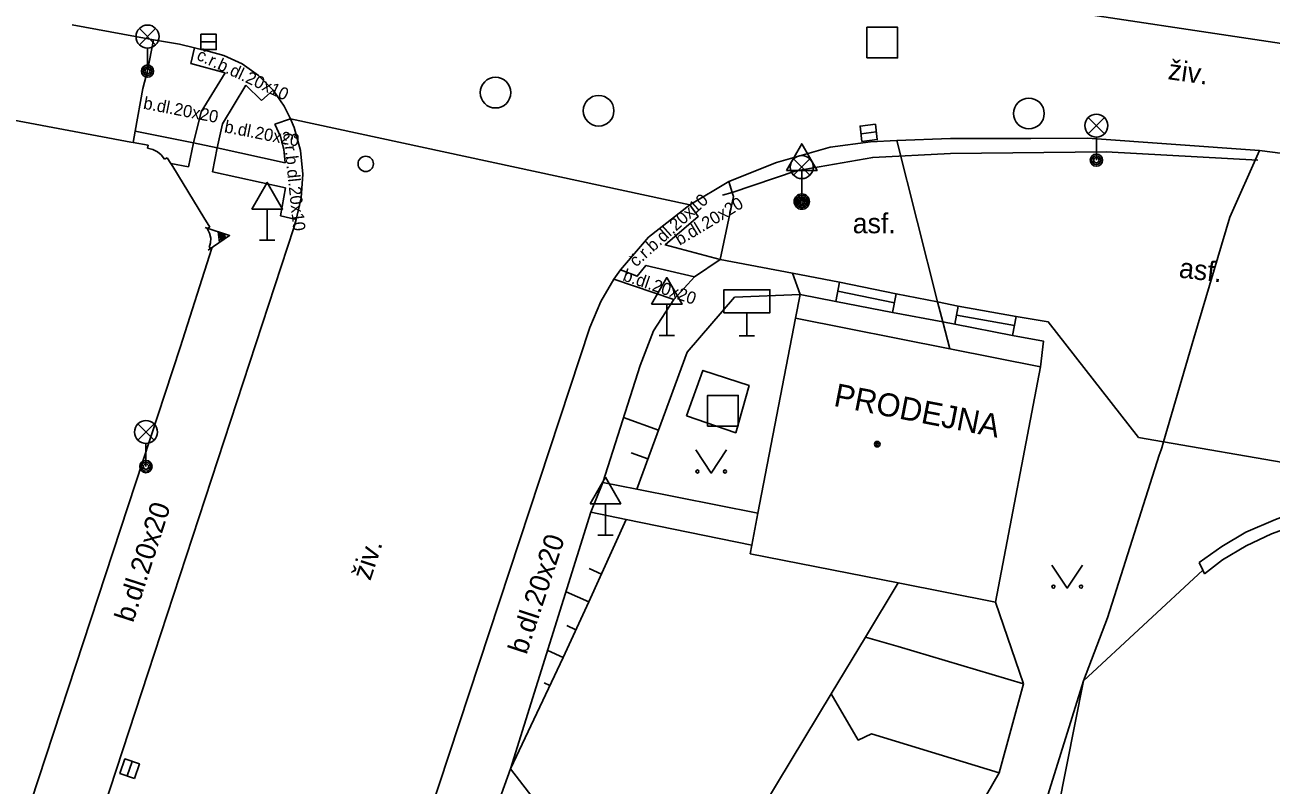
# Model space of a CAD drawing. Extents: x -596229 to -595156, y -1161237 to -1159376.
# Drawn here: x -596187.58 to -596146.97, y -1160307.04 to -1160282.29 of the extents above; entities that cross this region are included whole.
import ezdxf

# ---------------------------------------------------------------- set-up
doc = ezdxf.new("R2010")
doc.units = 0
for name, color, linetype in [('Level 25', 7, 'Continuous'), ('Level 26', 7, 'Continuous'), ('Level 27', 7, 'Continuous'), ('Level 28', 7, 'Continuous'), ('Level 33', 7, 'Continuous'), ('Level 34', 7, 'Continuous'), ('Level 36', 7, 'Continuous'), ('Level 39', 7, 'Continuous'), ('Specificka linie pasportu komunikaci', 7, 'Continuous'), ('TM - budovy zdene_ betonove - VP', 7, 'Continuous'), ('TM - chodniky - VP', 7, 'Continuous'), ('TM - dolni hrana svahu', 7, 'Continuous'), ('TM - horni hrana svahu', 7, 'Continuous'), ('TM - komunikace - VP', 7, 'Continuous'), ('TM - popis objektu', 7, 'Continuous'), ('TM - popis povrchu', 7, 'Continuous'), ('TM - rozhrani mezi zpev. plochami mezi sebou - VP', 7, 'Continuous'), ('TM - rozhrani ploch obecne - VP', 7, 'Continuous'), ('TM - schody - VP', 7, 'Continuous'), ('TM - srafovani', 7, 'Continuous'), ('TM - zabradli - VP', 7, 'Continuous'), ('TM - zed operna - VP', 7, 'Continuous')]:
    doc.layers.add(name, color=color, linetype=linetype)

msp = doc.modelspace()

# ---------------------------------------------------------------- linework, layer by layer
at = {"layer": 'Level 25'}
for radius in [0.25, 0.2, 0.15, 0.1, 0.05]:
    msp.add_circle((-596162.26, -1160288.04), radius, dxfattribs=at)
at = {"layer": 'Level 26'}
for p, q in [((-596181.277, -1160289.023), (-596181.23, -1160289.369)), ((-596181.224, -1160289.041), (-596181.184, -1160289.338)), ((-596181.171, -1160289.059), (-596181.138, -1160289.306)), ((-596181.119, -1160289.077), (-596181.092, -1160289.275)), ((-596181.066, -1160289.095), (-596181.045, -1160289.243))]:
    msp.add_line(p, q, dxfattribs=at)
for points in [[(-596160.14, -1160283.36), (-596159.14, -1160283.36), (-596159.14, -1160282.36), (-596160.14, -1160282.36)], [(-596165.33, -1160295.35), (-596164.33, -1160295.35), (-596164.33, -1160294.35), (-596165.33, -1160294.35)]]:
    msp.add_lwpolyline(points, close=True, dxfattribs=at)
msp.add_lwpolyline([(-596181.701, -1160288.878), (-596180.907, -1160289.149), (-596181.599, -1160289.622)], dxfattribs=at)
at = {"layer": 'Level 27'}
for p, q in [((-596181.84, -1160282.84), (-596181.34, -1160282.84)), ((-596160.328, -1160285.83), (-596159.832, -1160285.77)), ((-596184.242, -1160306.746), (-596184.078, -1160306.274))]:
    msp.add_line(p, q, dxfattribs=at)
for points in [[(-596181.84, -1160283.09), (-596181.34, -1160283.09), (-596181.34, -1160282.59), (-596181.84, -1160282.59)], [(-596160.299, -1160286.078), (-596159.802, -1160286.019), (-596159.861, -1160285.522), (-596160.358, -1160285.581)], [(-596184.006, -1160306.828), (-596183.842, -1160306.356), (-596184.314, -1160306.192), (-596184.478, -1160306.664)]]:
    msp.add_lwpolyline(points, close=True, dxfattribs=at)
for centre in [(-596172.24, -1160284.49), (-596168.88, -1160285.08), (-596154.86, -1160285.17)]:
    msp.add_circle(centre, 0.5, dxfattribs=at)
at = {"layer": 'Level 28'}
msp.add_circle((-596176.47, -1160286.81), 0.25, dxfattribs=at)
at = {"layer": 'Level 33'}
for p, q in [((-596183.845, -1160282.93), (-596183.315, -1160282.4)), ((-596183.845, -1160282.4), (-596183.315, -1160282.93)), ((-596183.58, -1160283.04), (-596183.58, -1160283.79)), ((-596152.925, -1160285.83), (-596152.395, -1160285.3)), ((-596152.925, -1160285.3), (-596152.395, -1160285.83)), ((-596152.66, -1160285.94), (-596152.66, -1160286.69)), ((-596162.525, -1160287.18), (-596161.995, -1160286.65)), ((-596162.525, -1160286.65), (-596161.995, -1160287.18)), ((-596162.26, -1160287.29), (-596162.26, -1160288.04)), ((-596183.895, -1160295.81), (-596183.365, -1160295.28)), ((-596183.895, -1160295.28), (-596183.365, -1160295.81)), ((-596183.63, -1160295.92), (-596183.63, -1160296.67))]:
    msp.add_line(p, q, dxfattribs=at)
for centre, radius in [((-596183.58, -1160282.665), 0.375), ((-596183.58, -1160283.79), 0.2), ((-596183.58, -1160283.79), 0.145), ((-596183.58, -1160283.79), 0.0876), ((-596152.66, -1160285.565), 0.375), ((-596162.26, -1160286.915), 0.375), ((-596152.66, -1160286.69), 0.2), ((-596152.66, -1160286.69), 0.145), ((-596152.66, -1160286.69), 0.0876), ((-596183.63, -1160295.545), 0.375), ((-596183.63, -1160296.67), 0.2), ((-596183.63, -1160296.67), 0.145), ((-596183.63, -1160296.67), 0.0876)]:
    msp.add_circle(centre, radius, dxfattribs=at)
at = {"layer": 'Level 34'}
for p, q in [((-596162.26, -1160287.022), (-596162.26, -1160288.04)), ((-596179.68, -1160288.282), (-596179.68, -1160289.3)), ((-596179.93, -1160289.3), (-596179.43, -1160289.3)), ((-596166.66, -1160291.382), (-596166.66, -1160292.4)), ((-596164.05, -1160291.66), (-596164.05, -1160292.41)), ((-596166.91, -1160292.4), (-596166.41, -1160292.4)), ((-596164.3, -1160292.41), (-596163.8, -1160292.41)), ((-596168.66, -1160297.882), (-596168.66, -1160298.9)), ((-596168.91, -1160298.9), (-596168.41, -1160298.9))]:
    msp.add_line(p, q, dxfattribs=at)
for points in [[(-596162.76, -1160287.022), (-596161.76, -1160287.022), (-596162.26, -1160286.156)], [(-596180.18, -1160288.282), (-596179.18, -1160288.282), (-596179.68, -1160287.416)], [(-596167.16, -1160291.382), (-596166.16, -1160291.382), (-596166.66, -1160290.516)], [(-596164.8, -1160291.66), (-596163.3, -1160291.66), (-596163.3, -1160290.91), (-596164.8, -1160290.91)], [(-596169.16, -1160297.882), (-596168.16, -1160297.882), (-596168.66, -1160297.016)]]:
    msp.add_lwpolyline(points, close=True, dxfattribs=at)
at = {"layer": 'Level 36'}
for points in [[(-596165.71, -1160296.13), (-596165.21, -1160296.88), (-596164.71, -1160296.13)], [(-596154.11, -1160299.88), (-596153.61, -1160300.63), (-596153.11, -1160299.88)]]:
    msp.add_lwpolyline(points, dxfattribs=at)
for centre in [(-596165.66, -1160296.83), (-596164.761, -1160296.83), (-596154.06, -1160300.58), (-596153.161, -1160300.58)]:
    msp.add_circle(centre, 0.05, dxfattribs=at)
at = {"layer": 'Level 39'}
for radius in [0.09, 0.0398]:
    msp.add_circle((-596159.8, -1160295.94), radius, dxfattribs=at)
at = {"layer": 'Specificka linie pasportu komunikaci'}
for points in [[(-596165.91, -1160288.14), (-596178.92, -1160285.34)], [(-596159.16, -1160286.05), (-596157.84, -1160291.3)], [(-596150.47, -1160295.86), (-596149.48, -1160292.49), (-596148.31, -1160288.55), (-596147.34, -1160286.38)], [(-596162.31, -1160291.07), (-596162.56, -1160290.37)], [(-596157.84, -1160291.3), (-596157.66, -1160291.96)], [(-596157.66, -1160291.96), (-596157.44, -1160292.83)], [(-596153.08, -1160303.65), (-596152.3, -1160301.6), (-596150.61, -1160296.3), (-596150.55, -1160296.12), (-596150.53, -1160296.06), (-596150.47, -1160295.86)], [(-596159.12, -1160300.46), (-596160.18, -1160302.23)], [(-596155.03, -1160303.75), (-596155.95, -1160301.09)], [(-596160.18, -1160302.23), (-596161.3, -1160304.07)], [(-596155.03, -1160303.75), (-596159.12, -1160302.53), (-596160.18, -1160302.23)], [(-596160.91, -1160328.66), (-596159.09, -1160322.92), (-596159.07, -1160322.86), (-596158.73, -1160321.75), (-596153.08, -1160303.65)], [(-596163.5, -1160307.71), (-596161.3, -1160304.07)], [(-596161.3, -1160304.07), (-596160.42, -1160305.58), (-596159.99, -1160305.38), (-596155.83, -1160306.65)], [(-596155.83, -1160306.65), (-596155.03, -1160303.75)], [(-596171.75, -1160306.51), (-596172.48, -1160308.54)], [(-596163.5, -1160307.71), (-596157.48, -1160309.51), (-596155.83, -1160306.65)]]:
    msp.add_lwpolyline(points, dxfattribs=at)
at = {"layer": 'TM - budovy zdene_ betonove - VP'}
for points in [[(-596193.26, -1160284.39), (-596184.12, -1160286.1)], [(-596184.12, -1160286.1), (-596184.05, -1160286.11)], [(-596184.05, -1160286.11), (-596183.56, -1160286.2)], [(-596183.56, -1160286.2), (-596183.58, -1160286.3)], [(-596183.58, -1160286.3), (-596183.41, -1160286.34)], [(-596183.41, -1160286.34), (-596183.26, -1160286.42)], [(-596183.26, -1160286.42), (-596183.13, -1160286.52)], [(-596183.13, -1160286.52), (-596183.03, -1160286.66)], [(-596183.03, -1160286.66), (-596182.94, -1160286.61)], [(-596182.94, -1160286.61), (-596182.82, -1160286.8)], [(-596182.82, -1160286.8), (-596182.76, -1160286.9)], [(-596182.76, -1160286.9), (-596181.74, -1160288.56)], [(-596181.74, -1160288.56), (-596181.55, -1160288.87)], [(-596181.55, -1160288.87), (-596181.64, -1160288.92)], [(-596181.64, -1160288.92), (-596181.56, -1160289.07)], [(-596181.56, -1160289.07), (-596181.52, -1160289.23)], [(-596181.53, -1160289.38), (-596181.57, -1160289.53)], [(-596181.52, -1160289.23), (-596181.53, -1160289.38)], [(-596181.48, -1160289.56), (-596182.52, -1160292.79)], [(-596181.57, -1160289.53), (-596181.48, -1160289.56)], [(-596163.69, -1160298.19), (-596162.47, -1160291.84)], [(-596162.47, -1160291.84), (-596157.44, -1160292.83)], [(-596182.52, -1160292.79), (-596187.62, -1160308.33)], [(-596157.44, -1160292.83), (-596154.48, -1160293.42)], [(-596155.95, -1160301.09), (-596154.48, -1160293.42)], [(-596163.89, -1160299.23), (-596163.69, -1160298.19)], [(-596163.94, -1160299.51), (-596163.89, -1160299.23)], [(-596159.12, -1160300.46), (-596163.94, -1160299.51)], [(-596155.95, -1160301.09), (-596159.12, -1160300.46)]]:
    msp.add_lwpolyline(points, dxfattribs=at)
at = {"layer": 'TM - chodniky - VP'}
for points in [[(-596165.76, -1160290.49), (-596164.92, -1160289.93)], [(-596164.92, -1160289.93), (-596162.56, -1160290.37)], [(-596166.43, -1160291.23), (-596165.76, -1160290.49)], [(-596162.56, -1160290.37), (-596161.03, -1160290.66)], [(-596161.03, -1160290.66), (-596161.15, -1160291.29)], [(-596162.31, -1160291.07), (-596162.47, -1160291.84)], [(-596161.15, -1160291.29), (-596162.31, -1160291.07)], [(-596168.74, -1160297.19), (-596167.53, -1160293.38), (-596167.09, -1160292.25), (-596166.43, -1160291.23)], [(-596155.39, -1160292.4), (-596155.27, -1160291.78)], [(-596155.27, -1160291.78), (-596154.23, -1160291.96), (-596151.29, -1160295.72)], [(-596154.48, -1160293.42), (-596154.38, -1160292.59), (-596155.39, -1160292.4)], [(-596150.47, -1160295.86), (-596151.29, -1160295.72)], [(-596142.67, -1160297.21), (-596150.47, -1160295.86)], [(-596167.64, -1160297.41), (-596168.74, -1160297.19)], [(-596163.69, -1160298.19), (-596167.64, -1160297.41)], [(-596171.75, -1160306.51), (-596169.13, -1160298.15)], [(-596169.13, -1160298.15), (-596167.98, -1160298.39)], [(-596167.98, -1160298.39), (-596163.89, -1160299.23)], [(-596168.82, -1160310.32), (-596171.75, -1160306.51)]]:
    msp.add_lwpolyline(points, dxfattribs=at)
at = {"layer": 'TM - dolni hrana svahu'}
for points in [[(-596153.08, -1160303.65), (-596149.19, -1160300.04)], [(-596175.29, -1160367.79), (-596162.93, -1160337.49), (-596154.74, -1160312.02), (-596153.08, -1160303.65)]]:
    msp.add_lwpolyline(points, dxfattribs=at)
at = {"layer": 'TM - horni hrana svahu'}
for points in [[(-596167.64, -1160297.41), (-596166, -1160292.94), (-596164.45, -1160291.15), (-596162.31, -1160291.07)], [(-596171.75, -1160306.51), (-596170.04, -1160302.89), (-596169.2, -1160301.08), (-596167.98, -1160298.39)]]:
    msp.add_lwpolyline(points, dxfattribs=at)
at = {"layer": 'TM - komunikace - VP'}
for points in [[(-596186.04, -1160282.28), (-596183.56, -1160282.74)], [(-596183.56, -1160282.74), (-596183.39, -1160282.77)], [(-596183.39, -1160282.77), (-596182.54, -1160282.91)], [(-596182.54, -1160282.91), (-596182.05, -1160283.03)], [(-596182.05, -1160283.03), (-596181.6, -1160283.14)], [(-596181.6, -1160283.14), (-596181.09, -1160283.28)], [(-596181.09, -1160283.28), (-596180.5, -1160283.55), (-596179.96, -1160283.93), (-596179.49, -1160284.41)], [(-596179.49, -1160284.41), (-596179.13, -1160284.93)], [(-596179.13, -1160284.93), (-596178.92, -1160285.34)], [(-596178.92, -1160285.34), (-596178.8, -1160285.63), (-596178.6, -1160286.38)], [(-596164.64, -1160287.38), (-596163.08, -1160286.77), (-596161.34, -1160286.27), (-596160.02, -1160286.09)], [(-596160.02, -1160286.09), (-596159.16, -1160286.05)], [(-596159.16, -1160286.05), (-596157.41, -1160285.98), (-596154.8, -1160285.98), (-596152.95, -1160285.97)], [(-596152.95, -1160285.97), (-596147.34, -1160286.38)], [(-596178.6, -1160286.38), (-596178.52, -1160287.15)], [(-596147.34, -1160286.38), (-596145.91, -1160286.56), (-596139.43, -1160287.34)], [(-596178.52, -1160287.15), (-596178.57, -1160287.92)], [(-596165.91, -1160288.14), (-596164.64, -1160287.38)], [(-596178.74, -1160288.62), (-596178.57, -1160287.92)], [(-596168.17, -1160290.26), (-596167.26, -1160289.2), (-596165.91, -1160288.14)], [(-596178.81, -1160288.89), (-596178.74, -1160288.62)], [(-596178.81, -1160288.89), (-596183.56, -1160303.38)], [(-596168.38, -1160290.57), (-596168.17, -1160290.26)], [(-596169.17, -1160292.14), (-596168.81, -1160291.29), (-596168.38, -1160290.57)], [(-596180.53, -1160326.41), (-596179, -1160321.94), (-596169.17, -1160292.14)], [(-596183.56, -1160303.38), (-596190.41, -1160324.26)]]:
    msp.add_lwpolyline(points, dxfattribs=at)
at = {"layer": 'TM - rozhrani mezi zpev. plochami mezi sebou - VP'}
for points in [[(-596146.19, -1160282.96), (-596155.02, -1160281.63), (-596163.84, -1160280.28), (-596172.66, -1160278.9)], [(-596183.39, -1160282.77), (-596183.58, -1160283.78)], [(-596182.17, -1160283.54), (-596182.05, -1160283.03)], [(-596183.58, -1160283.78), (-596183.73, -1160284.36)], [(-596181.05, -1160283.84), (-596182.17, -1160283.54)], [(-596181.83, -1160285.12), (-596181.05, -1160283.84)], [(-596183.73, -1160284.36), (-596183.98, -1160285.74)], [(-596180.38, -1160284.25), (-596181.14, -1160285.51)], [(-596180.38, -1160284.25), (-596179.87, -1160284.75)], [(-596179.87, -1160284.75), (-596179.49, -1160284.41)], [(-596182.08, -1160286.12), (-596181.83, -1160285.12)], [(-596179.43, -1160285.52), (-596178.92, -1160285.34)], [(-596183.98, -1160285.74), (-596184.05, -1160286.11)], [(-596183.98, -1160285.74), (-596182.08, -1160286.12)], [(-596181.14, -1160285.51), (-596181.31, -1160286.29)], [(-596179.43, -1160285.52), (-596179.25, -1160285.92), (-596179.14, -1160286.34), (-596179.1, -1160286.78)], [(-596182.08, -1160286.12), (-596182.25, -1160286.91)], [(-596181.31, -1160286.29), (-596182.08, -1160286.12)], [(-596181.31, -1160286.29), (-596181.46, -1160287.07)], [(-596179.1, -1160286.78), (-596181.31, -1160286.29)], [(-596182.25, -1160286.91), (-596182.82, -1160286.8)], [(-596181.46, -1160287.07), (-596179.08, -1160287.59)], [(-596179.08, -1160287.59), (-596179.25, -1160288.5)], [(-596179.25, -1160288.5), (-596178.74, -1160288.62)]]:
    msp.add_lwpolyline(points, dxfattribs=at)
at = {"layer": 'TM - rozhrani ploch obecne - VP'}
for points in [[(-596164.53, -1160287.74), (-596164.64, -1160287.38)], [(-596164.92, -1160289.93), (-596164.49, -1160287.87), (-596164.53, -1160287.74)], [(-596165.91, -1160288.14), (-596165.64, -1160288.53), (-596166.71, -1160289.45), (-596164.92, -1160289.93)], [(-596165.76, -1160290.49), (-596167.34, -1160290.12), (-596167.62, -1160290.47), (-596168.17, -1160290.26)], [(-596168.38, -1160290.57), (-596166.43, -1160291.23)], [(-596161.03, -1160290.66), (-596159.18, -1160291.04)], [(-596159.18, -1160291.04), (-596159.3, -1160291.65)], [(-596159.18, -1160291.04), (-596157.84, -1160291.3)], [(-596161.15, -1160291.29), (-596159.3, -1160291.65)], [(-596157.84, -1160291.3), (-596157.16, -1160291.44)], [(-596157.16, -1160291.44), (-596157.27, -1160292.03)], [(-596157.16, -1160291.44), (-596155.27, -1160291.78)], [(-596159.3, -1160291.65), (-596157.66, -1160291.96)], [(-596157.66, -1160291.96), (-596157.27, -1160292.03)], [(-596157.27, -1160292.03), (-596155.39, -1160292.4)], [(-596166.02, -1160295.02), (-596165.48, -1160293.54), (-596163.98, -1160294.03), (-596164.41, -1160295.57), (-596166.02, -1160295.02)], [(-596169.13, -1160298.15), (-596168.74, -1160297.19)], [(-596149.14, -1160300.16), (-596148.55, -1160299.71), (-596147.78, -1160299.25), (-596146.95, -1160298.86), (-596146.05, -1160298.53), (-596145.11, -1160298.28), (-596144.47, -1160298.17), (-596143.56, -1160298.09), (-596142.96, -1160298.09)], [(-596149.31, -1160299.8), (-596149.19, -1160300.04)], [(-596149.19, -1160300.04), (-596149.14, -1160300.16)]]:
    msp.add_lwpolyline(points, dxfattribs=at)
at = {"layer": 'TM - schody - VP'}
for points in [[(-596161.09, -1160290.96), (-596159.24, -1160291.34)], [(-596157.22, -1160291.74), (-596155.33, -1160292.08)]]:
    msp.add_lwpolyline(points, dxfattribs=at)
at = {"layer": 'TM - srafovani'}
for points in [[(-596166.93, -1160295.48), (-596168.07, -1160295.07)], [(-596167.28, -1160296.42), (-596167.82, -1160296.22)], [(-596169.19, -1160299.99), (-596168.79, -1160300.17)], [(-596169.94, -1160300.75), (-596169.2, -1160301.08)], [(-596169.92, -1160301.85), (-596169.62, -1160301.99)], [(-596170.54, -1160302.66), (-596170.04, -1160302.89)], [(-596170.65, -1160303.71), (-596170.47, -1160303.8)]]:
    msp.add_lwpolyline(points, dxfattribs=at)
at = {"layer": 'TM - zabradli - VP'}
for points in [[(-596164.53, -1160287.74), (-596162.44, -1160287.04), (-596159.95, -1160286.6), (-596157.41, -1160286.47), (-596152.34, -1160286.42), (-596147.4, -1160286.69)], [(-596164.84, -1160287.83), (-596164.53, -1160287.74)]]:
    msp.add_lwpolyline(points, dxfattribs=at)
at = {"layer": 'TM - zed operna - VP'}
msp.add_lwpolyline([(-596142.84, -1160297.72), (-596143.52, -1160297.7), (-596144.64, -1160297.78), (-596145.83, -1160298.03), (-596146.82, -1160298.39), (-596147.79, -1160298.81), (-596148.57, -1160299.27), (-596149.31, -1160299.8)], dxfattribs=at)

# ---------------------------------------------------------------- texts
at = {"layer": 'TM - popis objektu'}
msp.add_text('PRODEJNA', height=0.75, rotation=349, dxfattribs=at).set_placement((-596161.25, -1160294.69))
at = {"layer": 'TM - popis povrchu'}
for s, height, rotation, p in [('č.r.b.dl.20x10', 0.4, 335, (-596182.01, -1160283.4)), ('živ.', 0.65, 352, (-596150.35, -1160284.05)), ('b.dl.20x20', 0.4, 349, (-596183.74, -1160285.01)), ('b.dl.20x20', 0.4, 349, (-596181.1, -1160285.78)), ('č.r.b.dl.20x10', 0.4, 276, (-596179.16, -1160285.82)), ('č.r.b.dl.20x10', 0.4, 42, (-596167.66, -1160290.19)), ('b.dl.20x20', 0.4, 31, (-596166.24, -1160289.48)), ('b.dl.20x20', 0.4, 341, (-596168.12, -1160290.6)), ('asf.', 0.65, 353.4106, (-596149.99, -1160290.51)), ('b.dl.20x20', 0.65, 72.1524, (-596184.05, -1160301.78)), ('živ.', 0.65, 71.7677, (-596176.32, -1160300.41)), ('b.dl.20x20', 0.65, 71.7677, (-596171.23, -1160302.82))]:
    msp.add_text(s, height=height, rotation=rotation, dxfattribs=at).set_placement(p)
msp.add_text('asf.', height=0.65, dxfattribs=at).set_placement((-596160.6, -1160289.07))

doc.saveas('drawing.dxf')
